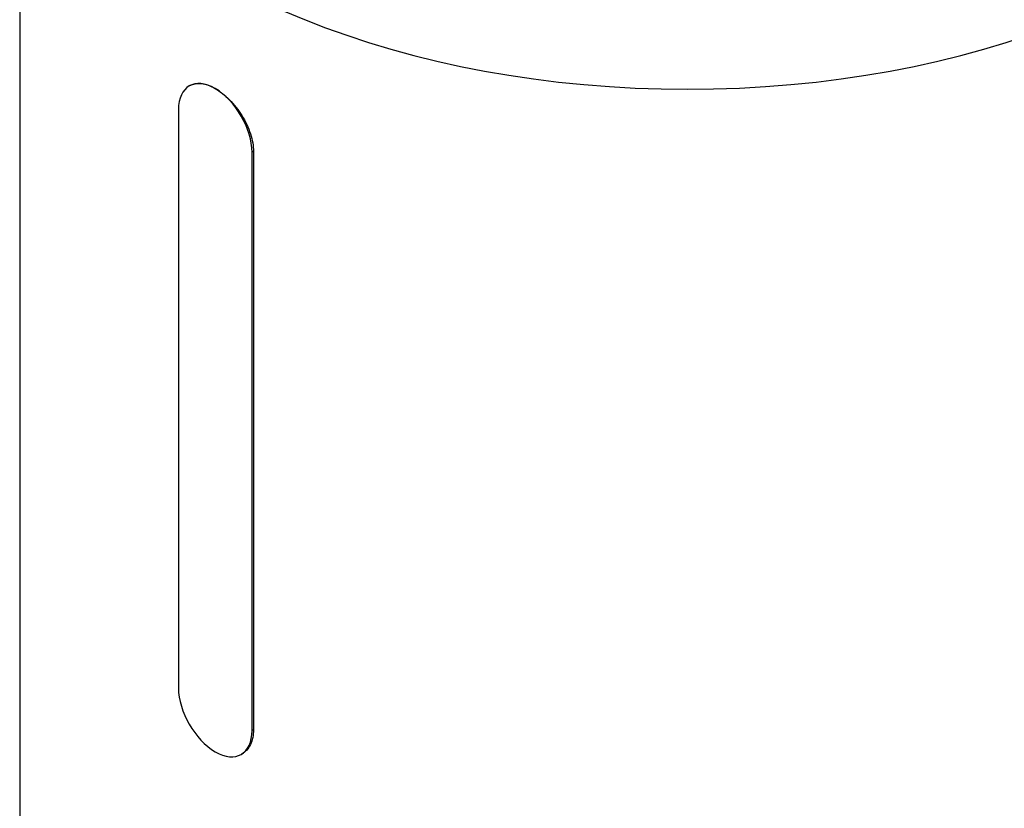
# Model space of a CAD drawing. Header units: millimetres. Extents: x 0 to 4378, y 0 to 2376.
# Tile 584 of 656: x 2590 to 2653, y 1294 to 1345. Entities that reach past the tile are written whole.
import ezdxf

# ---------------------------------------------------------------- set-up
doc = ezdxf.new("R2010")
doc.units = ezdxf.units.MM
doc.header["$LTSCALE"] = 0.2
doc.layers.add('01_Object Line', color=4, linetype='Continuous')

# ---------------------------------------------------------------- blocks, each defined once
blk = doc.blocks.new('A$C0a0b2bc4')
for p, q in [((-147.935, 499.284), (-147.935, 211.033)), ((-136.969, 481.609), (-137.015, 481.582)), ((-137.709, 480.048), (-137.709, 442.816)), ((-132.879, 477.366), (-132.971, 477.313)), ((-132.971, 440.081), (-132.971, 477.313)), ((-132.879, 477.366), (-132.879, 440.134)), ((-132.879, 440.134), (-132.971, 440.081)), ((-133.619, 438.574), (-133.665, 438.547))]:
    blk.add_line(p, q)
for centre, major_axis, start_param, end_param in [((-104.935, 506.197), (43, 0), 3.491426, 5.933352), ((-135.34, 478.681), (-1.675, 2.901), 5.497787, 7.068583), ((-135.34, 478.681), (-1.675, 2.901), 3.926991, 5.497787), ((-135.34, 441.449), (1.675, -2.901), 3.926991, 5.497787), ((-135.34, 441.449), (1.675, -2.901), 5.497787, 7.068583)]:
    blk.add_ellipse(centre, major_axis=major_axis, ratio=0.57735, start_param=start_param, end_param=end_param)
for points, knots in [([(-136.969, 481.609), (-136.77, 481.723), (-136.516, 481.773), (-135.95, 481.705), (-135.638, 481.588), (-135.34, 481.416)], [0.25249, 0.25249, 0.25249, 0.25249, 0.3787349, 0.3787349, 0.5049797, 0.5049797, 0.5049797, 0.5049797]), ([(-135.34, 481.416), (-135.043, 481.244), (-134.721, 480.995), (-134.12, 480.389), (-133.841, 480.032), (-133.397, 479.317), (-133.203, 478.911), (-132.943, 478.108), (-132.879, 477.71), (-132.879, 477.366)], [0.5049797, 0.5049797, 0.5049797, 0.5049797, 0.6312246, 0.6312246, 0.7574695, 0.7574695, 0.8837145, 0.8837145, 1.0099595, 1.0099595, 1.0099595, 1.0099595]), ([(-132.879, 440.134), (-132.879, 439.791), (-132.943, 439.456), (-133.203, 438.911), (-133.397, 438.702), (-133.619, 438.574)], [1.0099595, 1.0099595, 1.0099595, 1.0099595, 1.1362045, 1.1362045, 1.2624495, 1.2624495, 1.2624495, 1.2624495])]:
    blk.add_open_spline(points, degree=3, knots=knots)

msp = doc.modelspace()

# ---------------------------------------------------------------- block references
at = {"layer": '01_Object Line'}
msp.add_blockref('A$C0a0b2bc4', (2737.807, 859.146), dxfattribs=at)

doc.saveas('drawing.dxf')
